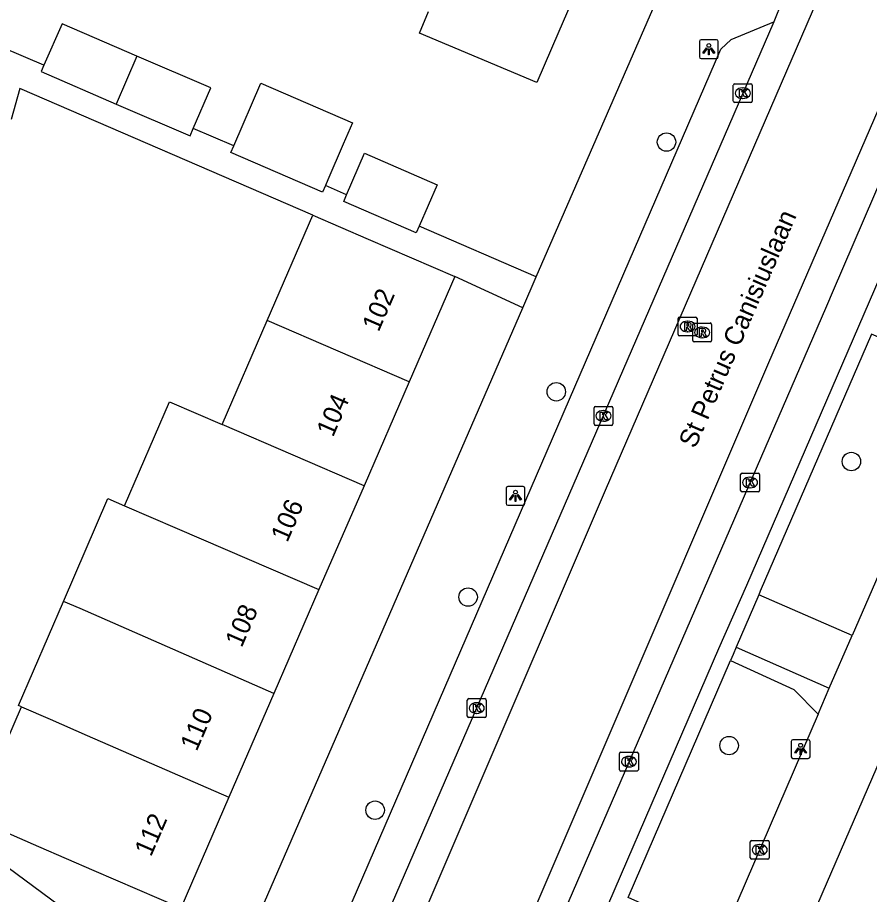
# Model space of a CAD drawing. Extents: x 162812 to 163818, y 381639 to 382470.
# Drawn here: x 163372.23 to 163417.42, y 381879.67 to 381926.16 of the extents above; entities that cross this region are included whole.
import ezdxf

# ---------------------------------------------------------------- set-up
doc = ezdxf.new("R2010")
doc.units = 0
for name, color, linetype in [('IMGEO_Boom', 7, 'Continuous'), ('IMGEO_Kolk', 7, 'Continuous'), ('IMGEO_Lichtpunt', 7, 'Continuous'), ('IMGEO_Openbare_ruimte_label', 7, 'Continuous'), ('IMGEO_Pand', 7, 'Continuous'), ('IMGEO_Pand_nummerreeks', 7, 'Continuous'), ('IMGEO_Rijbaan_lokaal_gesloten', 7, 'Continuous'), ('IMGEO_Rijbaan_lokaal_open', 7, 'Continuous'), ('IMGEO_Rioolput', 7, 'Continuous'), ('IMGEO_Voetpad_open', 7, 'Continuous')]:
    doc.layers.add(name, color=color, linetype=linetype)

msp = doc.modelspace()

# ---------------------------------------------------------------- linework, layer by layer
at = {"layer": 'IMGEO_Boom'}
for centre in [(163406.65, 381919.561), (163400.801, 381906.318), (163416.458, 381902.622), (163396.127, 381895.436), (163409.972, 381887.56), (163391.194, 381884.135)]:
    msp.add_circle(centre, 0.489, dxfattribs=at)
at = {"layer": 'IMGEO_Kolk'}
for p, q in [((163410.195, 381921.728), (163410.195, 381922.58)), ((163410.27, 381922.654), (163411.122, 381922.654)), ((163411.196, 381922.58), (163411.196, 381921.728)), ((163410.683, 381922.434), (163410.708, 381922.434)), ((163411.122, 381921.654), (163410.27, 381921.654)), ((163410.706, 381921.874), (163410.681, 381921.874)), ((163402.807, 381904.614), (163402.807, 381905.466)), ((163402.882, 381905.54), (163403.734, 381905.54)), ((163403.808, 381905.466), (163403.808, 381904.614)), ((163403.295, 381905.32), (163403.32, 381905.32)), ((163403.734, 381904.54), (163402.882, 381904.54)), ((163403.318, 381904.76), (163403.293, 381904.76)), ((163410.581, 381901.08), (163410.581, 381901.932)), ((163410.656, 381902.006), (163411.508, 381902.006)), ((163411.069, 381901.786), (163411.094, 381901.786)), ((163411.582, 381901.932), (163411.582, 381901.08)), ((163411.092, 381901.226), (163411.067, 381901.226)), ((163411.508, 381901.006), (163410.656, 381901.006)), ((163396.158, 381890.049), (163397.01, 381890.049)), ((163396.083, 381889.123), (163396.083, 381889.975)), ((163396.571, 381889.829), (163396.596, 381889.829)), ((163397.084, 381889.975), (163397.084, 381889.123)), ((163396.594, 381889.269), (163396.569, 381889.269)), ((163397.01, 381889.049), (163396.158, 381889.049)), ((163404.234, 381887.208), (163405.086, 381887.208)), ((163404.159, 381886.282), (163404.159, 381887.134)), ((163404.647, 381886.988), (163404.672, 381886.988)), ((163405.16, 381887.134), (163405.16, 381886.282)), ((163404.67, 381886.428), (163404.645, 381886.428)), ((163405.086, 381886.208), (163404.234, 381886.208)), ((163411.094, 381881.607), (163411.094, 381882.459)), ((163411.169, 381882.533), (163412.021, 381882.533)), ((163411.582, 381882.313), (163411.607, 381882.313)), ((163412.095, 381882.459), (163412.095, 381881.607)), ((163411.605, 381881.753), (163411.58, 381881.753)), ((163412.021, 381881.533), (163411.169, 381881.533))]:
    msp.add_line(p, q, dxfattribs=at)
for points in [[(163410.195, 381921.728), (163410.195, 381922.58)], [(163410.27, 381922.654), (163411.122, 381922.654)], [(163411.196, 381922.58), (163411.196, 381921.728)], [(163410.516, 381922.354), (163410.639, 381922.354), (163410.639, 381922.203), (163410.769, 381922.354), (163410.933, 381922.354), (163410.787, 381922.203), (163410.94, 381921.954), (163410.788, 381921.954), (163410.703, 381922.118), (163410.639, 381922.051), (163410.639, 381921.954), (163410.516, 381921.954), (163410.516, 381922.354)], [(163411.122, 381921.654), (163410.27, 381921.654)], [(163402.807, 381904.614), (163402.807, 381905.466)], [(163402.882, 381905.54), (163403.734, 381905.54)], [(163403.808, 381905.466), (163403.808, 381904.614)], [(163403.128, 381905.24), (163403.251, 381905.24), (163403.251, 381905.089), (163403.381, 381905.24), (163403.545, 381905.24), (163403.399, 381905.089), (163403.552, 381904.84), (163403.4, 381904.84), (163403.315, 381905.004), (163403.251, 381904.937), (163403.251, 381904.84), (163403.128, 381904.84), (163403.128, 381905.24)], [(163403.734, 381904.54), (163402.882, 381904.54)], [(163410.581, 381901.08), (163410.581, 381901.932)], [(163410.656, 381902.006), (163411.508, 381902.006)], [(163410.902, 381901.706), (163411.025, 381901.706), (163411.025, 381901.555), (163411.155, 381901.706), (163411.319, 381901.706), (163411.173, 381901.555), (163411.326, 381901.306), (163411.174, 381901.306), (163411.089, 381901.47), (163411.025, 381901.403), (163411.025, 381901.306), (163410.902, 381901.306), (163410.902, 381901.706)], [(163411.582, 381901.932), (163411.582, 381901.08)], [(163411.508, 381901.006), (163410.656, 381901.006)], [(163396.158, 381890.049), (163397.01, 381890.049)], [(163396.083, 381889.123), (163396.083, 381889.975)], [(163396.404, 381889.749), (163396.527, 381889.749), (163396.527, 381889.598), (163396.657, 381889.749), (163396.821, 381889.749), (163396.675, 381889.598), (163396.828, 381889.349), (163396.676, 381889.349), (163396.591, 381889.513), (163396.527, 381889.446), (163396.527, 381889.349), (163396.404, 381889.349), (163396.404, 381889.749)], [(163397.084, 381889.975), (163397.084, 381889.123)], [(163397.01, 381889.049), (163396.158, 381889.049)], [(163404.234, 381887.208), (163405.086, 381887.208)], [(163404.159, 381886.282), (163404.159, 381887.134)], [(163404.48, 381886.908), (163404.603, 381886.908), (163404.603, 381886.757), (163404.733, 381886.908), (163404.897, 381886.908), (163404.751, 381886.757), (163404.904, 381886.508), (163404.752, 381886.508), (163404.667, 381886.672), (163404.603, 381886.605), (163404.603, 381886.508), (163404.48, 381886.508), (163404.48, 381886.908)], [(163405.16, 381887.134), (163405.16, 381886.282)], [(163405.086, 381886.208), (163404.234, 381886.208)], [(163411.094, 381881.607), (163411.094, 381882.459)], [(163411.169, 381882.533), (163412.021, 381882.533)], [(163411.415, 381882.233), (163411.538, 381882.233), (163411.538, 381882.082), (163411.668, 381882.233), (163411.832, 381882.233), (163411.686, 381882.082), (163411.839, 381881.833), (163411.687, 381881.833), (163411.602, 381881.997), (163411.538, 381881.93), (163411.538, 381881.833), (163411.415, 381881.833), (163411.415, 381882.233)], [(163412.095, 381882.459), (163412.095, 381881.607)], [(163412.021, 381881.533), (163411.169, 381881.533)]]:
    msp.add_lwpolyline(points, dxfattribs=at)
for centre, start, end in [((163410.272, 381922.578), 91.552, 178.448), ((163410.272, 381922.578), 91.552, 178.448), ((163411.12, 381922.578), 1.552, 88.448), ((163411.12, 381922.578), 1.552, 88.448), ((163410.272, 381921.73), 181.552, 268.448), ((163410.272, 381921.73), 181.552, 268.448), ((163411.12, 381921.73), 271.552, 358.448), ((163411.12, 381921.73), 271.552, 358.448), ((163402.884, 381905.464), 91.552, 178.448), ((163402.884, 381905.464), 91.552, 178.448), ((163403.732, 381905.464), 1.552, 88.448), ((163403.732, 381905.464), 1.552, 88.448), ((163402.884, 381904.616), 181.552, 268.448), ((163402.884, 381904.616), 181.552, 268.448), ((163403.732, 381904.616), 271.552, 358.448), ((163403.732, 381904.616), 271.552, 358.448), ((163410.658, 381901.93), 91.552, 178.448), ((163410.658, 381901.93), 91.552, 178.448), ((163411.506, 381901.93), 1.552, 88.448), ((163411.506, 381901.93), 1.552, 88.448), ((163410.658, 381901.082), 181.552, 268.448), ((163410.658, 381901.082), 181.552, 268.448), ((163411.506, 381901.082), 271.552, 358.448), ((163411.506, 381901.082), 271.552, 358.448), ((163396.16, 381889.973), 91.552, 178.448), ((163396.16, 381889.973), 91.552, 178.448), ((163397.008, 381889.973), 1.552, 88.448), ((163397.008, 381889.973), 1.552, 88.448), ((163396.16, 381889.125), 181.552, 268.448), ((163396.16, 381889.125), 181.552, 268.448), ((163397.008, 381889.125), 271.552, 358.448), ((163397.008, 381889.125), 271.552, 358.448), ((163404.236, 381887.132), 91.552, 178.448), ((163404.236, 381887.132), 91.552, 178.448), ((163405.084, 381887.132), 1.552, 88.448), ((163405.084, 381887.132), 1.552, 88.448), ((163404.236, 381886.284), 181.552, 268.448), ((163404.236, 381886.284), 181.552, 268.448), ((163405.084, 381886.284), 271.552, 358.448), ((163405.084, 381886.284), 271.552, 358.448), ((163411.171, 381882.457), 91.552, 178.448), ((163411.171, 381882.457), 91.552, 178.448), ((163412.019, 381882.457), 1.552, 88.448), ((163412.019, 381882.457), 1.552, 88.448), ((163411.171, 381881.609), 181.552, 268.448), ((163411.171, 381881.609), 181.552, 268.448), ((163412.019, 381881.609), 271.552, 358.448), ((163412.019, 381881.609), 271.552, 358.448)]:
    msp.add_arc(centre, 0.0765, start, end, dxfattribs=at)
for centre, major_axis, ratio, start_param, end_param in [((163410.682, 381922.154), (-0.387, 0.002), 0.722429, 4.712389, 7.853982), ((163410.707, 381922.154), (-0.39, 0.002), 0.717154, 1.570796, 4.712389), ((163403.294, 381905.04), (-0.387, 0.002), 0.722429, 4.712389, 7.853982), ((163403.319, 381905.04), (-0.39, 0.002), 0.717154, 1.570796, 4.712389), ((163411.068, 381901.506), (-0.387, 0.002), 0.722429, 4.712389, 7.853982), ((163411.093, 381901.506), (-0.39, 0.002), 0.717154, 1.570796, 4.712389), ((163396.57, 381889.549), (-0.387, 0.002), 0.722429, 4.712389, 7.853982), ((163396.595, 381889.549), (-0.39, 0.002), 0.717154, 1.570796, 4.712389), ((163404.646, 381886.708), (-0.387, 0.002), 0.722429, 4.712389, 7.853982), ((163404.671, 381886.708), (-0.39, 0.002), 0.717154, 1.570796, 4.712389), ((163411.581, 381882.033), (-0.387, 0.002), 0.722429, 4.712389, 7.853982), ((163411.606, 381882.033), (-0.39, 0.002), 0.717154, 1.570796, 4.712389)]:
    msp.add_ellipse(centre, major_axis=major_axis, ratio=ratio, start_param=start_param, end_param=end_param, dxfattribs=at)
at = {"layer": 'IMGEO_Lichtpunt'}
for p, q in [((163408.396, 381924.887), (163408.396, 381924.08)), ((163408.396, 381924.887), (163408.396, 381924.08)), ((163409.298, 381924.982), (163408.49, 381924.982)), ((163409.298, 381924.982), (163408.49, 381924.982)), ((163409.392, 381924.08), (163409.392, 381924.887)), ((163409.392, 381924.08), (163409.392, 381924.887)), ((163408.49, 381923.986), (163409.298, 381923.986)), ((163408.49, 381923.986), (163409.298, 381923.986)), ((163398.14, 381901.201), (163398.14, 381900.394)), ((163398.14, 381901.201), (163398.14, 381900.394)), ((163399.042, 381901.296), (163398.234, 381901.296)), ((163399.042, 381901.296), (163398.234, 381901.296)), ((163399.136, 381900.394), (163399.136, 381901.201)), ((163399.136, 381900.394), (163399.136, 381901.201)), ((163398.234, 381900.3), (163399.042, 381900.3)), ((163398.234, 381900.3), (163399.042, 381900.3)), ((163413.266, 381887.776), (163413.266, 381886.969)), ((163413.266, 381887.776), (163413.266, 381886.969)), ((163414.168, 381887.871), (163413.36, 381887.871)), ((163414.168, 381887.871), (163413.36, 381887.871)), ((163414.262, 381886.969), (163414.262, 381887.776)), ((163414.262, 381886.969), (163414.262, 381887.776)), ((163413.36, 381886.875), (163414.168, 381886.875)), ((163413.36, 381886.875), (163414.168, 381886.875))]:
    msp.add_line(p, q, dxfattribs=at)
for points in [[(163408.77, 381924.551), (163408.809, 381924.523), (163408.621, 381924.261), (163408.583, 381924.288), (163408.77, 381924.551)], [(163408.872, 381924.503), (163408.919, 381924.503), (163408.919, 381924.181), (163408.872, 381924.181), (163408.872, 381924.503)], [(163408.982, 381924.523), (163409.02, 381924.55), (163409.207, 381924.288), (163409.168, 381924.26), (163408.982, 381924.523)], [(163398.514, 381900.865), (163398.553, 381900.837), (163398.365, 381900.575), (163398.327, 381900.602), (163398.514, 381900.865)], [(163398.616, 381900.817), (163398.663, 381900.817), (163398.663, 381900.495), (163398.616, 381900.495), (163398.616, 381900.817)], [(163398.726, 381900.837), (163398.764, 381900.864), (163398.951, 381900.602), (163398.912, 381900.574), (163398.726, 381900.837)], [(163413.64, 381887.44), (163413.679, 381887.412), (163413.491, 381887.15), (163413.453, 381887.177), (163413.64, 381887.44)], [(163413.742, 381887.392), (163413.789, 381887.392), (163413.789, 381887.07), (163413.742, 381887.07), (163413.742, 381887.392)], [(163413.852, 381887.412), (163413.89, 381887.439), (163414.077, 381887.177), (163414.038, 381887.149), (163413.852, 381887.412)]]:
    msp.add_lwpolyline(points, dxfattribs=at)
for centre in [(163408.895, 381924.685), (163398.639, 381900.999), (163413.765, 381887.574)]:
    msp.add_circle(centre, 0.0994, dxfattribs=at)
for centre, start, end in [((163408.49, 381924.887), 90, 180), ((163408.49, 381924.887), 90, 180), ((163409.298, 381924.887), 0, 90), ((163409.298, 381924.887), 0, 90), ((163408.49, 381924.08), 180, 270), ((163408.49, 381924.08), 180, 270), ((163409.298, 381924.08), 270, 0), ((163409.298, 381924.08), 270, 360), ((163398.234, 381901.201), 90, 180), ((163398.234, 381901.201), 90, 180), ((163399.042, 381901.201), 0, 90), ((163399.042, 381901.201), 0, 90), ((163398.234, 381900.394), 180, 270), ((163398.234, 381900.394), 180, 270), ((163399.042, 381900.394), 270, 0), ((163399.042, 381900.394), 270, 360), ((163413.36, 381887.776), 90, 180), ((163413.36, 381887.776), 90, 180), ((163414.168, 381887.776), 0, 90), ((163414.168, 381887.776), 0, 90), ((163413.36, 381886.969), 180, 270), ((163413.36, 381886.969), 180, 270), ((163414.168, 381886.969), 270, 0), ((163414.168, 381886.969), 270, 360)]:
    msp.add_arc(centre, 0.0946, start, end, dxfattribs=at)
at = {"layer": 'IMGEO_Pand'}
for points in [[(163401.592, 381936.98), (163399.84, 381932.939), (163403.51, 381931.348), (163400.943, 381925.429), (163399.77, 381922.723), (163393.54, 381925.328), (163394.019, 381926.474)], [(163378.552, 381924.121), (163374.586, 381925.831), (163373.622, 381923.634)], [(163378.552, 381924.121), (163377.455, 381921.577)], [(163381.547, 381920.271), (163382.477, 381922.429), (163378.552, 381924.121)], [(163373.622, 381923.634), (163373.473, 381923.294), (163377.455, 381921.577)], [(163383.692, 381919.361), (163385.131, 381922.681), (163389.991, 381920.575), (163389.505, 381919.452), (163388.686, 381917.56), (163388.554, 381917.254)], [(163377.455, 381921.577), (163381.38, 381919.884), (163381.547, 381920.271)], [(163388.554, 381917.254), (163388.401, 381916.902), (163383.539, 381919.009), (163383.692, 381919.361)], [(163389.683, 381916.765), (163390.634, 381918.963), (163394.484, 381917.295), (163393.532, 381915.097)], [(163393.532, 381915.097), (163393.379, 381914.745), (163389.53, 381916.413), (163389.683, 381916.765)], [(163385.465, 381910.091), (163387.89, 381915.681)], [(163387.89, 381915.681), (163390.827, 381914.409), (163395.415, 381912.423)], [(163395.415, 381912.423), (163392.995, 381906.846)], [(163383.075, 381904.584), (163385.465, 381910.091)], [(163392.995, 381906.846), (163385.465, 381910.091)], [(163392.995, 381906.846), (163390.606, 381901.339)], [(163377.908, 381900.274), (163380.284, 381905.787), (163383.075, 381904.584)], [(163390.606, 381901.339), (163383.075, 381904.584)], [(163390.606, 381901.339), (163388.216, 381895.832)], [(163374.66, 381895.206), (163377.011, 381900.661), (163377.908, 381900.274)], [(163377.908, 381900.274), (163380.686, 381899.077), (163388.216, 381895.832)], [(163388.216, 381895.832), (163385.827, 381890.325)], [(163372.439, 381889.62), (163372.282, 381889.688), (163374.66, 381895.206)], [(163385.827, 381890.325), (163375.541, 381894.827), (163374.66, 381895.206)], [(163385.827, 381890.325), (163383.437, 381884.818)], [(163383.437, 381884.818), (163380.883, 381878.932), (163376.297, 381880.923), (163373.361, 381882.197), (163369.875, 381883.71), (163372.439, 381889.62)], [(163372.439, 381889.62), (163373.959, 381888.956), (163375.922, 381888.099), (163383.437, 381884.818)]]:
    msp.add_lwpolyline(points, dxfattribs=at)
at = {"layer": 'IMGEO_Rijbaan_lokaal_gesloten'}
for points in [[(163457.618, 382031.669), (163457.574, 382031.579), (163453.553, 382018.806), (163451.013, 382011.748), (163442.972, 381992.695), (163423.149, 381946.753), (163403.398, 381901.092), (163388.514, 381866.371), (163385.128, 381859.173), (163382.589, 381854.092), (163378.39, 381846.715), (163376.357, 381843.146), (163372.645, 381836.644), (163370.396, 381832.624), (163367.968, 381828.451), (163367.924, 381828.37)], [(163464.722, 382028.665), (163461.877, 382023.605), (163459.619, 382019.017), (163457.08, 382012.454), (163453.694, 382003.844), (163449.038, 381993.259), (163431.05, 381951.693), (163412.004, 381907.726), (163394.228, 381866.23), (163390.489, 381857.832), (163387.456, 381851.551), (163383.033, 381843.676), (163380.997, 381839.984), (163379.217, 381836.772)], [(163388.624, 381850.595), (163390.76, 381854.593), (163415.161, 381910.87), (163415.513, 381911.701), (163428.395, 381941.649)], [(163413.671, 381929.232), (163412.342, 381925.941)], [(163412.342, 381925.941), (163383.331, 381858.993)]]:
    msp.add_lwpolyline(points, dxfattribs=at)
at = {"layer": 'IMGEO_Rijbaan_lokaal_open'}
for points in [[(163411.542, 381895.555), (163410.346, 381892.771)], [(163416.497, 381893.39), (163411.542, 381895.555)], [(163415.281, 381890.601), (163416.497, 381893.39)], [(163410.346, 381892.771), (163415.281, 381890.601)]]:
    msp.add_lwpolyline(points, dxfattribs=at)
at = {"layer": 'IMGEO_Rioolput'}
for p, q in [((163407.269, 381909.354), (163407.269, 381910.206)), ((163407.344, 381910.28), (163408.196, 381910.28)), ((163407.757, 381910.06), (163407.782, 381910.06)), ((163408.27, 381910.206), (163408.27, 381909.354)), ((163408.042, 381909.04), (163408.042, 381909.892)), ((163408.117, 381909.966), (163408.969, 381909.966)), ((163408.53, 381909.746), (163408.555, 381909.746)), ((163409.043, 381909.892), (163409.043, 381909.04)), ((163408.196, 381909.28), (163407.344, 381909.28)), ((163407.78, 381909.5), (163407.755, 381909.5)), ((163408.553, 381909.186), (163408.528, 381909.186)), ((163408.969, 381908.966), (163408.117, 381908.966))]:
    msp.add_line(p, q, dxfattribs=at)
for points in [[(163407.269, 381909.354), (163407.269, 381910.206)], [(163407.344, 381910.28), (163408.196, 381910.28)], [(163408.27, 381910.206), (163408.27, 381909.354)], [(163407.858, 381909.978), (163407.606, 381909.98), (163407.606, 381909.58)], [(163407.606, 381909.58), (163407.73, 381909.58), (163407.73, 381909.742), (163407.741, 381909.742)], [(163407.784, 381909.899), (163407.73, 381909.899), (163407.73, 381909.818)], [(163407.73, 381909.818), (163407.782, 381909.818)], [(163407.788, 381909.713), (163407.859, 381909.58), (163407.999, 381909.58), (163407.934, 381909.706)], [(163408.042, 381909.04), (163408.042, 381909.892)], [(163408.117, 381909.966), (163408.969, 381909.966)], [(163408.631, 381909.664), (163408.379, 381909.666), (163408.379, 381909.266)], [(163408.557, 381909.585), (163408.503, 381909.585), (163408.503, 381909.504)], [(163409.043, 381909.892), (163409.043, 381909.04)], [(163408.196, 381909.28), (163407.344, 381909.28)], [(163408.379, 381909.266), (163408.503, 381909.266), (163408.503, 381909.428), (163408.514, 381909.428)], [(163408.503, 381909.504), (163408.555, 381909.504)], [(163408.561, 381909.399), (163408.632, 381909.266), (163408.772, 381909.266), (163408.707, 381909.392)], [(163408.969, 381908.966), (163408.117, 381908.966)]]:
    msp.add_lwpolyline(points, dxfattribs=at)
for centre, radius, start, end in [((163407.346, 381910.204), 0.0765, 91.552, 178.448), ((163407.346, 381910.204), 0.0765, 91.552, 178.448), ((163408.194, 381910.204), 0.0765, 1.552, 88.448), ((163408.194, 381910.204), 0.0765, 1.552, 88.448), ((163407.74, 381909.689), 0.0533, 26.0293, 88.6989), ((163407.766, 381910.007), 0.19, 274.7715, 282.9687), ((163407.79, 381909.803), 0.0964, 77.0061, 93.1865), ((163407.804, 381909.86), 0.0378, 276.6634, 79.6772), ((163407.857, 381909.868), 0.109, 350.3612, 89.416), ((163407.855, 381909.868), 0.112, 277.5842, 350.9817), ((163407.839, 381909.653), 0.108, 29.5134, 73.7905), ((163408.119, 381909.89), 0.0765, 91.552, 178.448), ((163408.119, 381909.89), 0.0765, 91.552, 178.448), ((163408.563, 381909.489), 0.0964, 77.0061, 93.1865), ((163408.577, 381909.546), 0.0378, 276.6634, 79.6772), ((163408.63, 381909.554), 0.109, 350.3612, 89.416), ((163408.628, 381909.554), 0.112, 277.5842, 350.9817), ((163408.967, 381909.89), 0.0765, 1.552, 88.448), ((163408.967, 381909.89), 0.0765, 1.552, 88.448), ((163407.346, 381909.356), 0.0765, 181.552, 268.448), ((163407.346, 381909.356), 0.0765, 181.552, 268.448), ((163408.194, 381909.356), 0.0765, 271.552, 358.448), ((163408.194, 381909.356), 0.0765, 271.552, 358.448), ((163408.513, 381909.375), 0.0533, 26.0293, 88.6989), ((163408.539, 381909.693), 0.19, 274.7715, 282.9687), ((163408.612, 381909.339), 0.108, 29.5134, 73.7905), ((163408.119, 381909.042), 0.0765, 181.552, 268.448), ((163408.119, 381909.042), 0.0765, 181.552, 268.448), ((163408.967, 381909.042), 0.0765, 271.552, 358.448), ((163408.967, 381909.042), 0.0765, 271.552, 358.448)]:
    msp.add_arc(centre, radius, start, end, dxfattribs=at)
for centre, major_axis, ratio, start_param, end_param in [((163407.756, 381909.78), (-0.387, 0.002), 0.722429, 4.712389, 7.853982), ((163407.781, 381909.78), (-0.39, 0.002), 0.717154, 1.570796, 4.712389), ((163408.529, 381909.466), (-0.387, 0.002), 0.722429, 4.712389, 7.853982), ((163408.554, 381909.466), (-0.39, 0.002), 0.717154, 1.570796, 4.712389)]:
    msp.add_ellipse(centre, major_axis=major_axis, ratio=ratio, start_param=start_param, end_param=end_param, dxfattribs=at)
at = {"layer": 'IMGEO_Voetpad_open'}
for points in [[(163388.624, 381850.595), (163390.992, 381851.096), (163391.608, 381851.487), (163393.741, 381856.431), (163394.843, 381858.942), (163409.434, 381892.715), (163410.903, 381896.072), (163428.446, 381936.631)], [(163399.744, 381912.413), (163408.803, 381933.235)], [(163383.331, 381858.993), (163382.482, 381861.246), (163382.506, 381862.028), (163409.535, 381924.479), (163410.077, 381924.998), (163412.342, 381925.941)], [(163373.622, 381923.634), (163371.457, 381924.553)], [(163433.958, 381923.664), (163403.547, 381853.528)], [(163387.89, 381915.681), (163372.342, 381922.402), (163371.895, 381920.756)], [(163383.692, 381919.361), (163381.547, 381920.271)], [(163389.683, 381916.765), (163388.554, 381917.254)], [(163399.744, 381912.413), (163393.532, 381915.097)], [(163399.032, 381910.776), (163395.415, 381912.423)], [(163399.032, 381910.776), (163399.744, 381912.413)], [(163382.615, 381873.04), (163399.032, 381910.776)], [(163422.504, 381907.226), (163417.526, 381909.368), (163411.623, 381895.743), (163411.542, 381895.555)], [(163422.504, 381907.226), (163416.497, 381893.39)], [(163410.346, 381892.771), (163410.179, 381892.389), (163410.04, 381892.066)], [(163409.552, 381877.287), (163404.619, 381879.496), (163410.04, 381892.066)], [(163410.04, 381892.066), (163413.397, 381890.541), (163414.692, 381889.232)], [(163414.692, 381889.232), (163415.281, 381890.601)], [(163360.952, 381890.051), (163360.756, 381889.214), (163382.615, 381873.04)], [(163414.692, 381889.232), (163409.552, 381877.287)]]:
    msp.add_lwpolyline(points, dxfattribs=at)

# ---------------------------------------------------------------- texts
at = {"layer": 'IMGEO_Openbare_ruimte_label'}
msp.add_text('St Petrus Canisiuslaan', height=1, rotation=66.4854, dxfattribs=at).set_placement((163408.174, 381903.267))
at = {"layer": 'IMGEO_Pand_nummerreeks'}
for s, rotation, p in [('102', 66.5436, (163391.379, 381909.452)), ('104', 66.5436, (163388.958, 381903.872)), ('106', 66.5433, (163386.536, 381898.291)), ('108', 66.5433, (163384.115, 381892.713)), ('110', 66.5433, (163381.729, 381887.214)), ('112', 66.5433, (163379.305, 381881.626))]:
    msp.add_text(s, height=1, rotation=rotation, dxfattribs=at).set_placement(p)

doc.saveas('drawing.dxf')
